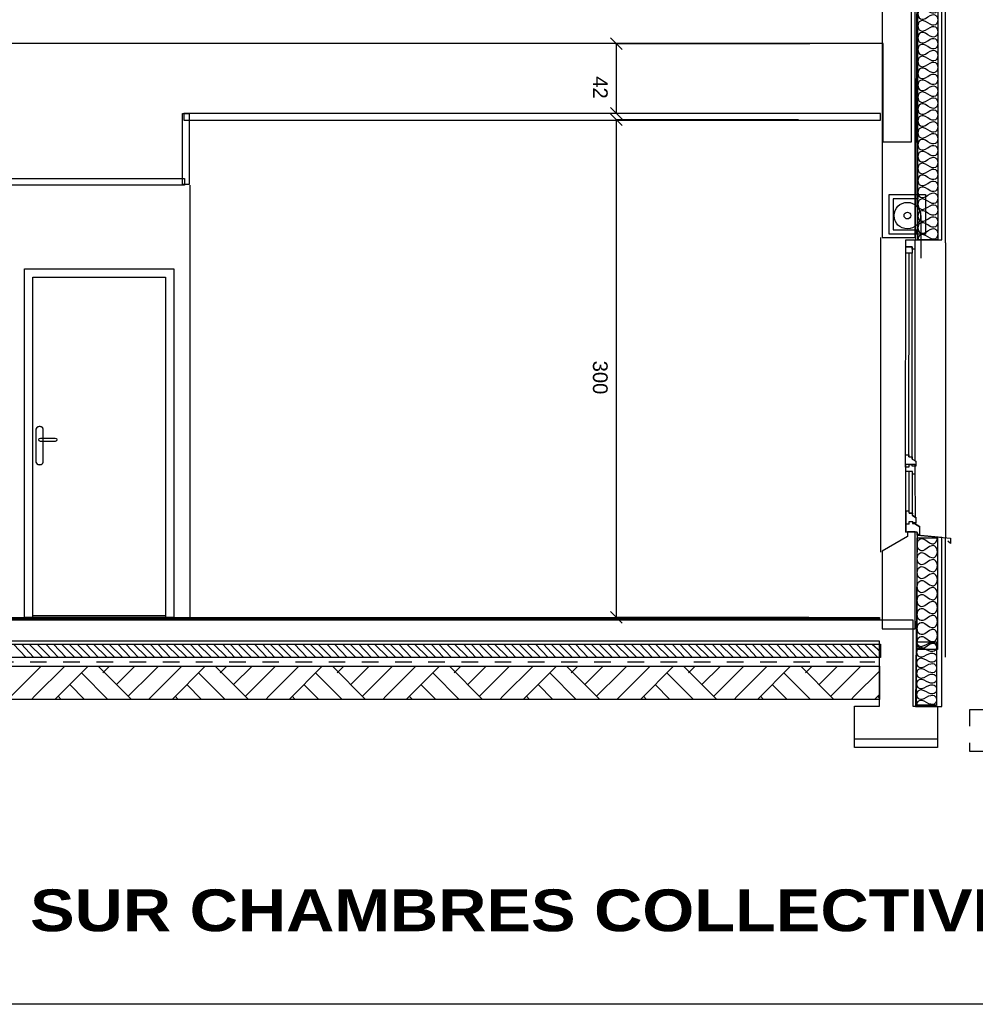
# Model space of a CAD drawing. Header units: millimetres. Extents: x -15 to 127, y -65 to 67.
# Tile 331 of 476: x 85.22 to 90.97, y 25.44 to 31.37. Entities that reach past the tile are written whole.
import ezdxf

# ---------------------------------------------------------------- set-up
doc = ezdxf.new("R2010")
doc.units = ezdxf.units.MM
doc.header["$MEASUREMENT"] = 0
doc.linetypes.add('PC_DASH_2', pattern=[0.125, 0.055556, -0.069444])
doc.linetypes.add('PC_DASH_3', pattern=[0.055556, 0.027778, -0.027778])
for name, color, linetype in [('CADRE', 7, 'Continuous'), ('coupe collec', 7, 'Continuous'), ('Texte', 8, 'Continuous')]:
    doc.layers.add(name, color=color, linetype=linetype)
doc.styles.get("Standard").update_dxf_attribs({"font": 'BKANT.TTF'})

# ---------------------------------------------------------------- blocks, each defined once
blk = doc.blocks.new('PD_17740')
at = {"layer": 'coupe collec', "color": 0, "linetype": 'PC_DASH_2'}
blk.add_lwpolyline([(26.0897, -108.595), (25.3897, -108.595), (25.3897, -108.845), (26.0897, -108.845), (26.0897, -108.595)], dxfattribs=at)
blk = doc.blocks.new('PD_17791')
at = {"layer": 'coupe collec', "color": 0}
blk.add_line((25.0951, -105.6168), (25.0951, -105.8743), dxfattribs=at)
for radius in [0.08, 0.02]:
    blk.add_circle((25.0147, -105.6173), radius, dxfattribs=at)
blk = doc.blocks.new('PD_17790')
at = {"layer": 'coupe collec', "color": 0}
for points in [[(25.1247, -105.7285), (24.9047, -105.7285), (24.9047, -105.4895), (25.1247, -105.4895), (25.1247, -105.7285)], [(25.0721, -105.7285), (24.9047, -105.7285), (24.9047, -105.4895), (25.0784, -105.4895), (25.0784, -105.5155), (25.0545, -105.5155), (25.0545, -105.5155), (24.9286, -105.5155), (24.9286, -105.7025), (25.0721, -105.7025), (25.0721, -105.7285)]]:
    blk.add_lwpolyline(points, dxfattribs=at)
at = {"layer": 'coupe collec'}
blk.add_blockref('PD_17791', (0, 0), dxfattribs=at)
blk = doc.blocks.new('PD_17792')
at = {"layer": 'coupe collec', "color": 0}
for points in [[(25.1986, -103.8286), (25.1986, -105.7631), (25.0779, -105.7631), (25.0779, -103.8286), (25.1986, -103.8286)], [(25.0779, -103.8286), (25.0817, -103.8456), (25.0864, -103.8525), (25.093, -103.8576), (25.1015, -103.8601), (25.1119, -103.8595), (25.1241, -103.8552), (25.1383, -103.8465), (25.1524, -103.8378), (25.1647, -103.8335), (25.1751, -103.8329), (25.1836, -103.8355), (25.1902, -103.8405), (25.1949, -103.8474), (25.1986, -103.8644), (25.1949, -103.8814), (25.1902, -103.8883), (25.1836, -103.8934), (25.1751, -103.8959), (25.1647, -103.8954), (25.1524, -103.891), (25.1383, -103.8823), (25.1241, -103.8736), (25.1119, -103.8693), (25.1015, -103.8687), (25.093, -103.8713), (25.0864, -103.8763), (25.0817, -103.8833), (25.0779, -103.9002), (25.0817, -103.9172), (25.0864, -103.9242), (25.093, -103.9292), (25.1015, -103.9318), (25.1119, -103.9312), (25.1241, -103.9269), (25.1383, -103.9182), (25.1524, -103.9095), (25.1647, -103.9051), (25.1751, -103.9046), (25.1836, -103.9071), (25.1902, -103.9122), (25.1949, -103.9191), (25.1986, -103.9361), (25.1949, -103.9531), (25.1902, -103.96), (25.1836, -103.965), (25.1751, -103.9676), (25.1647, -103.967), (25.1524, -103.9627), (25.1383, -103.954), (25.1241, -103.9453), (25.1119, -103.941), (25.1015, -103.9404), (25.093, -103.9429), (25.0864, -103.948), (25.0817, -103.9549), (25.0779, -103.9719), (25.0817, -103.9889), (25.0864, -103.9958), (25.093, -104.0009), (25.1015, -104.0034), (25.1119, -104.0028), (25.1241, -103.9985), (25.1383, -103.9898), (25.1524, -103.9811), (25.1647, -103.9768), (25.1751, -103.9762), (25.1836, -103.9788), (25.1902, -103.9838), (25.1949, -103.9907), (25.1986, -104.0077), (25.1949, -104.0247), (25.1902, -104.0316), (25.1836, -104.0367), (25.1751, -104.0392), (25.1647, -104.0387), (25.1524, -104.0343), (25.1383, -104.0256), (25.1241, -104.0169), (25.1119, -104.0126), (25.1015, -104.012), (25.093, -104.0146), (25.0864, -104.0196), (25.0817, -104.0266), (25.0779, -104.0435), (25.0817, -104.0605), (25.0864, -104.0675), (25.093, -104.0725), (25.1015, -104.0751), (25.1119, -104.0745), (25.1241, -104.0702), (25.1383, -104.0615), (25.1524, -104.0527), (25.1647, -104.0484), (25.1751, -104.0478), (25.1836, -104.0504), (25.1902, -104.0555), (25.1949, -104.0624), (25.1986, -104.0794), (25.1949, -104.0963), (25.1902, -104.1033), (25.1836, -104.1083), (25.1751, -104.1109), (25.1647, -104.1103), (25.1524, -104.106), (25.1383, -104.0973), (25.1241, -104.0886), (25.1119, -104.0842), (25.1015, -104.0837), (25.093, -104.0862), (25.0864, -104.0913), (25.0817, -104.0982), (25.0779, -104.1152), (25.0817, -104.1322), (25.0864, -104.1391), (25.093, -104.1442), (25.1015, -104.1467), (25.1119, -104.1461), (25.1241, -104.1418), (25.1383, -104.1331), (25.1524, -104.1244), (25.1647, -104.1201), (25.1751, -104.1195), (25.1836, -104.122), (25.1902, -104.1271), (25.1949, -104.134), (25.1986, -104.151), (25.1949, -104.168), (25.1902, -104.1749), (25.1836, -104.18), (25.1751, -104.1825), (25.1647, -104.182), (25.1524, -104.1776), (25.1383, -104.1689), (25.1241, -104.1602), (25.1119, -104.1559), (25.1015, -104.1553), (25.093, -104.1579), (25.0864, -104.1629), (25.0817, -104.1699), (25.0779, -104.1868), (25.0817, -104.2038), (25.0864, -104.2107), (25.093, -104.2158), (25.1015, -104.2184), (25.1119, -104.2178), (25.1241, -104.2135), (25.1383, -104.2047), (25.1524, -104.196), (25.1647, -104.1917), (25.1751, -104.1911), (25.1836, -104.1937), (25.1902, -104.1987), (25.1949, -104.2057), (25.1986, -104.2227), (25.1949, -104.2396), (25.1902, -104.2466), (25.1836, -104.2516), (25.1751, -104.2542), (25.1647, -104.2536), (25.1524, -104.2493), (25.1383, -104.2406), (25.1241, -104.2319), (25.1119, -104.2275), (25.1015, -104.227), (25.093, -104.2295), (25.0864, -104.2346), (25.0817, -104.2415), (25.0779, -104.2585), (25.0817, -104.2755), (25.0864, -104.2824), (25.093, -104.2874), (25.1015, -104.29), (25.1119, -104.2894), (25.1241, -104.2851), (25.1383, -104.2764), (25.1524, -104.2677), (25.1647, -104.2634), (25.1751, -104.2628), (25.1836, -104.2653), (25.1902, -104.2704), (25.1949, -104.2773), (25.1986, -104.2943), (25.1949, -104.3113), (25.1902, -104.3182), (25.1836, -104.3233), (25.1751, -104.3258), (25.1647, -104.3252), (25.1524, -104.3209), (25.1383, -104.3122), (25.1241, -104.3035), (25.1119, -104.2992), (25.1015, -104.2986), (25.093, -104.3012), (25.0864, -104.3062), (25.0817, -104.3131), (25.0779, -104.3301), (25.0817, -104.3471), (25.0864, -104.354), (25.093, -104.3591), (25.1015, -104.3616), (25.1119, -104.3611), (25.1241, -104.3567), (25.1383, -104.348), (25.1524, -104.3393), (25.1647, -104.335), (25.1751, -104.3344), (25.1836, -104.337), (25.1902, -104.342), (25.1949, -104.349), (25.1986, -104.366), (25.1949, -104.3829), (25.1902, -104.3899), (25.1836, -104.3949), (25.1751, -104.3975), (25.1647, -104.3969), (25.1524, -104.3926), (25.1383, -104.3839), (25.1241, -104.3752), (25.1119, -104.3708), (25.1015, -104.3703), (25.093, -104.3728), (25.0864, -104.3779), (25.0817, -104.3848), (25.0779, -104.4018), (25.0817, -104.4188), (25.0864, -104.4257), (25.093, -104.4307), (25.1015, -104.4333), (25.1119, -104.4327), (25.1241, -104.4284), (25.1383, -104.4197), (25.1524, -104.411), (25.1647, -104.4067), (25.1751, -104.4061), (25.1836, -104.4086), (25.1902, -104.4137), (25.1949, -104.4206), (25.1986, -104.4376), (25.1949, -104.4546), (25.1902, -104.4615), (25.1836, -104.4666), (25.1751, -104.4691), (25.1647, -104.4685), (25.1524, -104.4642), (25.1383, -104.4555), (25.1241, -104.4468), (25.1119, -104.4425), (25.1015, -104.4419), (25.093, -104.4445), (25.0864, -104.4495), (25.0817, -104.4564), (25.0779, -104.4734), (25.0817, -104.4904), (25.0864, -104.4973), (25.093, -104.5024), (25.1015, -104.5049), (25.1119, -104.5044), (25.1241, -104.5), (25.1383, -104.4913), (25.1524, -104.4826), (25.1647, -104.4783), (25.1751, -104.4777), (25.1836, -104.4803), (25.1902, -104.4853), (25.1949, -104.4923), (25.1986, -104.5093), (25.1949, -104.5262), (25.1902, -104.5332), (25.1836, -104.5382), (25.1751, -104.5408), (25.1647, -104.5402), (25.1524, -104.5359), (25.1383, -104.5272), (25.1241, -104.5185), (25.1119, -104.5141), (25.1015, -104.5136), (25.093, -104.5161), (25.0864, -104.5212), (25.0817, -104.5281), (25.0779, -104.5451), (25.0817, -104.5621), (25.0864, -104.569), (25.093, -104.574), (25.1015, -104.5766), (25.1119, -104.576), (25.1241, -104.5717), (25.1383, -104.563), (25.1524, -104.5543), (25.1647, -104.55), (25.1751, -104.5494), (25.1836, -104.5519), (25.1902, -104.557), (25.1949, -104.5639), (25.1986, -104.5809), (25.1949, -104.5979), (25.1902, -104.6048), (25.1836, -104.6099), (25.1751, -104.6124), (25.1647, -104.6118), (25.1524, -104.6075), (25.1383, -104.5988), (25.1241, -104.5901), (25.1119, -104.5858), (25.1015, -104.5852), (25.093, -104.5878), (25.0864, -104.5928), (25.0817, -104.5997), (25.0779, -104.6167), (25.0817, -104.6337), (25.0864, -104.6406), (25.093, -104.6457), (25.1015, -104.6482), (25.1119, -104.6477), (25.1241, -104.6433), (25.1383, -104.6346), (25.1524, -104.6259), (25.1647, -104.6216), (25.1751, -104.621), (25.1836, -104.6236), (25.1902, -104.6286), (25.1949, -104.6356), (25.1986, -104.6525), (25.1949, -104.6695), (25.1902, -104.6765), (25.1836, -104.6815), (25.1751, -104.6841), (25.1647, -104.6835), (25.1524, -104.6792), (25.1383, -104.6705), (25.1241, -104.6618), (25.1119, -104.6574), (25.1015, -104.6569), (25.093, -104.6594), (25.0864, -104.6645), (25.0817, -104.6714), (25.0779, -104.6884), (25.0817, -104.7054), (25.0864, -104.7123), (25.093, -104.7173), (25.1015, -104.7199), (25.1119, -104.7193), (25.1241, -104.715), (25.1383, -104.7063), (25.1524, -104.6976), (25.1647, -104.6933), (25.1751, -104.6927), (25.1836, -104.6952), (25.1902, -104.7003), (25.1949, -104.7072), (25.1986, -104.7242), (25.1949, -104.7412), (25.1902, -104.7481), (25.1836, -104.7532), (25.1751, -104.7557), (25.1647, -104.7551), (25.1524, -104.7508), (25.1383, -104.7421), (25.1241, -104.7334), (25.1119, -104.7291), (25.1015, -104.7285), (25.093, -104.7311), (25.0864, -104.7361), (25.0817, -104.743), (25.0779, -104.76), (25.0817, -104.777), (25.0864, -104.7839), (25.093, -104.789), (25.1015, -104.7915), (25.1119, -104.791), (25.1241, -104.7866), (25.1383, -104.7779), (25.1524, -104.7692), (25.1647, -104.7649), (25.1751, -104.7643), (25.1836, -104.7669), (25.1902, -104.7719), (25.1949, -104.7789), (25.1986, -104.7958), (25.1949, -104.8128), (25.1902, -104.8198), (25.1836, -104.8248), (25.1751, -104.8274), (25.1647, -104.8268), (25.1524, -104.8225), (25.1383, -104.8138), (25.1241, -104.8051), (25.1119, -104.8007), (25.1015, -104.8002), (25.093, -104.8027), (25.0864, -104.8078), (25.0817, -104.8147), (25.0779, -104.8317), (25.0817, -104.8486), (25.0864, -104.8556), (25.093, -104.8606), (25.1015, -104.8632), (25.1119, -104.8626), (25.1241, -104.8583), (25.1383, -104.8496), (25.1524, -104.8409), (25.1647, -104.8365), (25.1751, -104.836), (25.1836, -104.8385), (25.1902, -104.8436), (25.1949, -104.8505), (25.1986, -104.8675), (25.1949, -104.8845), (25.1902, -104.8914), (25.1836, -104.8965), (25.1751, -104.899), (25.1647, -104.8984), (25.1524, -104.8941), (25.1383, -104.8854), (25.1241, -104.8767), (25.1119, -104.8724), (25.1015, -104.8718), (25.093, -104.8744), (25.0864, -104.8794), (25.0817, -104.8863), (25.0779, -104.9033), (25.0817, -104.9203), (25.0864, -104.9272), (25.093, -104.9323), (25.1015, -104.9348), (25.1119, -104.9343), (25.1241, -104.9299), (25.1383, -104.9212), (25.1524, -104.9125), (25.1647, -104.9082), (25.1751, -104.9076), (25.1836, -104.9102), (25.1902, -104.9152), (25.1949, -104.9222), (25.1986, -104.9391), (25.1949, -104.9561), (25.1902, -104.963), (25.1836, -104.9681), (25.1751, -104.9707), (25.1647, -104.9701), (25.1524, -104.9658), (25.1383, -104.9571), (25.1241, -104.9483), (25.1119, -104.944), (25.1015, -104.9434), (25.093, -104.946), (25.0864, -104.9511), (25.0817, -104.958), (25.0779, -104.975), (25.0817, -104.9919), (25.0864, -104.9989), (25.093, -105.0039), (25.1015, -105.0065), (25.1119, -105.0059), (25.1241, -105.0016), (25.1383, -104.9929), (25.1524, -104.9842), (25.1647, -104.9798), (25.1751, -104.9793), (25.1836, -104.9818), (25.1902, -104.9869), (25.1949, -104.9938), (25.1986, -105.0108), (25.1949, -105.0278), (25.1902, -105.0347), (25.1836, -105.0397), (25.1751, -105.0423), (25.1647, -105.0417), (25.1524, -105.0374), (25.1383, -105.0287), (25.1241, -105.02), (25.1119, -105.0157), (25.1015, -105.0151), (25.093, -105.0176), (25.0864, -105.0227), (25.0817, -105.0296), (25.0779, -105.0466), (25.0817, -105.0636), (25.0864, -105.0705), (25.093, -105.0756), (25.1015, -105.0781), (25.1119, -105.0776), (25.1241, -105.0732), (25.1383, -105.0645), (25.1524, -105.0558), (25.1647, -105.0515), (25.1751, -105.0509), (25.1836, -105.0535), (25.1902, -105.0585), (25.1949, -105.0655), (25.1986, -105.0824), (25.1949, -105.0994), (25.1902, -105.1063), (25.1836, -105.1114), (25.1751, -105.1139), (25.1647, -105.1134), (25.1524, -105.109), (25.1383, -105.1003), (25.1241, -105.0916), (25.1119, -105.0873), (25.1015, -105.0867), (25.093, -105.0893), (25.0864, -105.0943), (25.0817, -105.1013), (25.0779, -105.1183), (25.0817, -105.1352), (25.0864, -105.1422), (25.093, -105.1472), (25.1015, -105.1498), (25.1119, -105.1492), (25.1241, -105.1449), (25.1383, -105.1362), (25.1524, -105.1275), (25.1647, -105.1231), (25.1751, -105.1226), (25.1836, -105.1251), (25.1902, -105.1302), (25.1949, -105.1371), (25.1986, -105.1541), (25.1949, -105.1711), (25.1902, -105.178), (25.1836, -105.183), (25.1751, -105.1856), (25.1647, -105.185), (25.1524, -105.1807), (25.1383, -105.172), (25.1241, -105.1633), (25.1119, -105.159), (25.1015, -105.1584), (25.093, -105.1609), (25.0864, -105.166), (25.0817, -105.1729), (25.0779, -105.1899), (25.0817, -105.2069), (25.0864, -105.2138), (25.093, -105.2189), (25.1015, -105.2214), (25.1119, -105.2208), (25.1241, -105.2165), (25.1383, -105.2078), (25.1524, -105.1991), (25.1647, -105.1948), (25.1751, -105.1942), (25.1836, -105.1968), (25.1902, -105.2018), (25.1949, -105.2087), (25.1986, -105.2257), (25.1949, -105.2427), (25.1902, -105.2496), (25.1836, -105.2547), (25.1751, -105.2572), (25.1647, -105.2567), (25.1524, -105.2523), (25.1383, -105.2436), (25.1241, -105.2349), (25.1119, -105.2306), (25.1015, -105.23), (25.093, -105.2326), (25.0864, -105.2376), (25.0817, -105.2446), (25.0779, -105.2616), (25.0817, -105.2785), (25.0864, -105.2855), (25.093, -105.2905), (25.1015, -105.2931), (25.1119, -105.2925), (25.1241, -105.2882), (25.1383, -105.2795), (25.1524, -105.2708), (25.1647, -105.2664), (25.1751, -105.2659), (25.1836, -105.2684), (25.1902, -105.2735), (25.1949, -105.2804), (25.1986, -105.2974), (25.1949, -105.3144), (25.1902, -105.3213), (25.1836, -105.3263), (25.1751, -105.3289), (25.1647, -105.3283), (25.1524, -105.324), (25.1383, -105.3153), (25.1241, -105.3066), (25.1119, -105.3023), (25.1015, -105.3017), (25.093, -105.3042), (25.0864, -105.3093), (25.0817, -105.3162), (25.0779, -105.3332), (25.0817, -105.3502), (25.0864, -105.3571), (25.093, -105.3622), (25.1015, -105.3647), (25.1119, -105.3641), (25.1241, -105.3598), (25.1383, -105.3511), (25.1524, -105.3424), (25.1647, -105.3381), (25.1751, -105.3375), (25.1836, -105.3401), (25.1902, -105.3451), (25.1949, -105.352), (25.1986, -105.369), (25.1949, -105.386), (25.1902, -105.3929), (25.1836, -105.398), (25.1751, -105.4005), (25.1647, -105.4), (25.1524, -105.3956), (25.1383, -105.3869), (25.1241, -105.3782), (25.1119, -105.3739), (25.1015, -105.3733), (25.093, -105.3759), (25.0864, -105.3809), (25.0817, -105.3879), (25.0779, -105.4048), (25.0817, -105.4218), (25.0864, -105.4288), (25.093, -105.4338), (25.1015, -105.4364), (25.1119, -105.4358), (25.1241, -105.4315), (25.1383, -105.4228), (25.1524, -105.4141), (25.1647, -105.4097), (25.1751, -105.4092), (25.1836, -105.4117), (25.1902, -105.4168), (25.1949, -105.4237), (25.1986, -105.4407), (25.1949, -105.4577), (25.1902, -105.4646), (25.1836, -105.4696), (25.1751, -105.4722), (25.1647, -105.4716), (25.1524, -105.4673), (25.1383, -105.4586), (25.1241, -105.4499), (25.1119, -105.4456), (25.1015, -105.445), (25.093, -105.4475), (25.0864, -105.4526), (25.0817, -105.4595), (25.0779, -105.4765), (25.0817, -105.4935), (25.0864, -105.5004), (25.093, -105.5055), (25.1015, -105.508), (25.1119, -105.5074), (25.1241, -105.5031), (25.1383, -105.4944), (25.1524, -105.4857), (25.1647, -105.4814), (25.1751, -105.4808), (25.1836, -105.4834), (25.1902, -105.4884), (25.1949, -105.4953), (25.1986, -105.5123), (25.1949, -105.5293), (25.1902, -105.5362), (25.1836, -105.5413), (25.1751, -105.5438), (25.1647, -105.5433), (25.1524, -105.5389), (25.1383, -105.5302), (25.1241, -105.5215), (25.1119, -105.5172), (25.1015, -105.5166), (25.093, -105.5192), (25.0864, -105.5242), (25.0817, -105.5312), (25.0779, -105.5481), (25.0817, -105.5651), (25.0864, -105.5721), (25.093, -105.5771), (25.1015, -105.5797), (25.1119, -105.5791), (25.1241, -105.5748), (25.1383, -105.5661), (25.1524, -105.5574), (25.1647, -105.553), (25.1751, -105.5525), (25.1836, -105.555), (25.1902, -105.5601), (25.1949, -105.567), (25.1986, -105.584), (25.1949, -105.601), (25.1902, -105.6079), (25.1836, -105.6129), (25.1751, -105.6155), (25.1647, -105.6149), (25.1524, -105.6106), (25.1383, -105.6019), (25.1241, -105.5932), (25.1119, -105.5889), (25.1015, -105.5883), (25.093, -105.5908), (25.0864, -105.5959), (25.0817, -105.6028), (25.0779, -105.6198), (25.0817, -105.6368), (25.0864, -105.6437), (25.093, -105.6488), (25.1015, -105.6513), (25.1119, -105.6507), (25.1241, -105.6464), (25.1383, -105.6377), (25.1524, -105.629), (25.1647, -105.6247), (25.1751, -105.6241), (25.1836, -105.6267), (25.1902, -105.6317), (25.1949, -105.6386), (25.1986, -105.6556), (25.1949, -105.6726), (25.1902, -105.6795), (25.1836, -105.6846), (25.1751, -105.6871), (25.1647, -105.6866), (25.1524, -105.6822), (25.1383, -105.6735), (25.1241, -105.6648), (25.1119, -105.6605), (25.1015, -105.6599), (25.093, -105.6625), (25.0864, -105.6675), (25.0817, -105.6745), (25.0779, -105.6914), (25.0817, -105.7084), (25.0864, -105.7154), (25.093, -105.7204), (25.1015, -105.723), (25.1119, -105.7224), (25.1241, -105.7181), (25.1383, -105.7094), (25.1524, -105.7007), (25.1647, -105.6963), (25.1751, -105.6957), (25.1836, -105.6983), (25.1902, -105.7034), (25.1949, -105.7103), (25.1986, -105.7273), (25.1949, -105.7442), (25.1902, -105.7512), (25.1836, -105.7562), (25.1751, -105.7588), (25.1647, -105.7582), (25.1524, -105.7539), (25.1383, -105.7452), (25.1241, -105.7365), (25.1119, -105.7321), (25.1015, -105.7316), (25.093, -105.7341), (25.0864, -105.7392), (25.0817, -105.7461), (25.0779, -105.7631)]]:
    blk.add_lwpolyline(points, dxfattribs=at)
blk = doc.blocks.new('PD_17803')
at = {"layer": 'coupe collec', "color": 0}
for points in [[(25.074, -108.2324), (25.074, -107.5586), (25.1958, -107.5586), (25.1958, -108.2324), (25.074, -108.2324)], [(25.1958, -108.2324), (25.192, -108.2127), (25.1872, -108.2046), (25.1806, -108.1987), (25.172, -108.1958), (25.1615, -108.1964), (25.1491, -108.2013), (25.1349, -108.2113), (25.1206, -108.2213), (25.1082, -108.2263), (25.0977, -108.2269), (25.0892, -108.2239), (25.0825, -108.218), (25.0778, -108.21), (25.074, -108.1903), (25.0778, -108.1706), (25.0825, -108.1625), (25.0892, -108.1566), (25.0977, -108.1536), (25.1082, -108.1543), (25.1206, -108.1592), (25.1349, -108.1692), (25.1491, -108.1792), (25.1615, -108.1842), (25.172, -108.1848), (25.1806, -108.1818), (25.1872, -108.1759), (25.192, -108.1679), (25.1958, -108.1482), (25.192, -108.1285), (25.1872, -108.1204), (25.1806, -108.1145), (25.172, -108.1115), (25.1615, -108.1121), (25.1491, -108.1171), (25.1349, -108.1271), (25.1206, -108.1371), (25.1082, -108.1421), (25.0977, -108.1427), (25.0892, -108.1397), (25.0825, -108.1338), (25.0778, -108.1258), (25.074, -108.106), (25.0778, -108.0863), (25.0825, -108.0783), (25.0892, -108.0724), (25.0977, -108.0694), (25.1082, -108.07), (25.1206, -108.075), (25.1349, -108.085), (25.1491, -108.095), (25.1615, -108.0999), (25.172, -108.1006), (25.1806, -108.0976), (25.1872, -108.0917), (25.192, -108.0836), (25.1958, -108.0639), (25.192, -108.0442), (25.1872, -108.0362), (25.1806, -108.0303), (25.172, -108.0273), (25.1615, -108.0279), (25.1491, -108.0329), (25.1349, -108.0429), (25.1206, -108.0529), (25.1082, -108.0578), (25.0977, -108.0585), (25.0892, -108.0555), (25.0825, -108.0496), (25.0778, -108.0415), (25.074, -108.0218), (25.0778, -108.0021), (25.0825, -107.9941), (25.0892, -107.9882), (25.0977, -107.9852), (25.1082, -107.9858), (25.1206, -107.9908), (25.1349, -108.0008), (25.1491, -108.0108), (25.1615, -108.0157), (25.172, -108.0163), (25.1806, -108.0133), (25.1872, -108.0075), (25.192, -107.9994), (25.1958, -107.9797), (25.192, -107.96), (25.1872, -107.952), (25.1806, -107.9461), (25.172, -107.9431), (25.1615, -107.9437), (25.1491, -107.9487), (25.1349, -107.9587), (25.1206, -107.9687), (25.1082, -107.9736), (25.0977, -107.9742), (25.0892, -107.9712), (25.0825, -107.9654), (25.0778, -107.9573), (25.074, -107.9376), (25.0778, -107.9179), (25.0825, -107.9098), (25.0892, -107.904), (25.0977, -107.901), (25.1082, -107.9016), (25.1206, -107.9065), (25.1349, -107.9165), (25.1491, -107.9266), (25.1615, -107.9315), (25.172, -107.9321), (25.1806, -107.9291), (25.1872, -107.9232), (25.192, -107.9152), (25.1958, -107.8955), (25.192, -107.8758), (25.1872, -107.8677), (25.1806, -107.8619), (25.172, -107.8589), (25.1615, -107.8595), (25.1491, -107.8644), (25.1349, -107.8744), (25.1206, -107.8844), (25.1082, -107.8894), (25.0977, -107.89), (25.0892, -107.887), (25.0825, -107.8811), (25.0778, -107.8731), (25.074, -107.8534), (25.0778, -107.8337), (25.0825, -107.8256), (25.0892, -107.8197), (25.0977, -107.8167), (25.1082, -107.8174), (25.1206, -107.8223), (25.1349, -107.8323), (25.1491, -107.8423), (25.1615, -107.8473), (25.172, -107.8479), (25.1806, -107.8449), (25.1872, -107.839), (25.192, -107.831), (25.1958, -107.8113), (25.192, -107.7916), (25.1872, -107.7835), (25.1806, -107.7776), (25.172, -107.7746), (25.1615, -107.7753), (25.1491, -107.7802), (25.1349, -107.7902), (25.1206, -107.8002), (25.1082, -107.8052), (25.0977, -107.8058), (25.0892, -107.8028), (25.0825, -107.7969), (25.0778, -107.7889), (25.074, -107.7692), (25.0778, -107.7494), (25.0825, -107.7414), (25.0892, -107.7355), (25.0977, -107.7325), (25.1082, -107.7331), (25.1206, -107.7381), (25.1349, -107.7481), (25.1491, -107.7581), (25.1615, -107.7631), (25.172, -107.7637), (25.1806, -107.7607), (25.1872, -107.7548), (25.192, -107.7467), (25.1958, -107.727), (25.192, -107.7073), (25.1872, -107.6993), (25.1806, -107.6934), (25.172, -107.6904), (25.1615, -107.691), (25.1491, -107.696), (25.1349, -107.706), (25.1206, -107.716), (25.1082, -107.7209), (25.0977, -107.7216), (25.0892, -107.7186), (25.0825, -107.7127), (25.0778, -107.7046), (25.074, -107.6849), (25.0778, -107.6652), (25.0825, -107.6572), (25.0892, -107.6513), (25.0977, -107.6483), (25.1082, -107.6489), (25.1206, -107.6539), (25.1349, -107.6639), (25.1491, -107.6739), (25.1615, -107.6788), (25.172, -107.6794), (25.1806, -107.6765), (25.1872, -107.6706), (25.192, -107.6625), (25.1958, -107.6428), (25.192, -107.6231), (25.1872, -107.6151), (25.1806, -107.6092), (25.172, -107.6062), (25.1615, -107.6068), (25.1491, -107.6118), (25.1349, -107.6218), (25.1206, -107.6318), (25.1082, -107.6367), (25.0977, -107.6373), (25.0892, -107.6343), (25.0825, -107.6285), (25.0778, -107.6204), (25.074, -107.6007), (25.0778, -107.581), (25.0825, -107.573), (25.0892, -107.5671), (25.0977, -107.5641), (25.1082, -107.5647), (25.1206, -107.5696), (25.1349, -107.5797), (25.1491, -107.5897), (25.1615, -107.5946), (25.172, -107.5952), (25.1806, -107.5922), (25.1872, -107.5864), (25.192, -107.5783), (25.1958, -107.5586)]]:
    blk.add_lwpolyline(points, dxfattribs=at)
blk = doc.blocks.new('PD_17804')
at = {"layer": 'coupe collec', "color": 0}
for points in [[(25.1913, -108.1858), (25.1913, -108.5675), (25.0698, -108.5675), (25.0698, -108.1858), (25.1913, -108.1858)], [(25.0698, -108.1858), (25.0736, -108.2006), (25.0783, -108.2067), (25.085, -108.2111), (25.0935, -108.2133), (25.104, -108.2129), (25.1163, -108.2092), (25.1305, -108.2017), (25.1448, -108.1942), (25.1571, -108.1905), (25.1675, -108.1901), (25.1761, -108.1923), (25.1827, -108.1968), (25.1875, -108.2028), (25.1913, -108.2176), (25.1875, -108.2324), (25.1827, -108.2385), (25.1761, -108.2429), (25.1675, -108.2452), (25.1571, -108.2447), (25.1448, -108.241), (25.1305, -108.2335), (25.1163, -108.226), (25.104, -108.2223), (25.0935, -108.2219), (25.085, -108.2241), (25.0783, -108.2286), (25.0736, -108.2346), (25.0698, -108.2494), (25.0736, -108.2642), (25.0783, -108.2703), (25.085, -108.2747), (25.0935, -108.277), (25.104, -108.2765), (25.1163, -108.2728), (25.1305, -108.2653), (25.1448, -108.2578), (25.1571, -108.2541), (25.1675, -108.2537), (25.1761, -108.256), (25.1827, -108.2604), (25.1875, -108.2664), (25.1913, -108.2812), (25.1875, -108.296), (25.1827, -108.3021), (25.1761, -108.3065), (25.1675, -108.3088), (25.1571, -108.3083), (25.1448, -108.3046), (25.1305, -108.2971), (25.1163, -108.2897), (25.104, -108.286), (25.0935, -108.2855), (25.085, -108.2878), (25.0783, -108.2922), (25.0736, -108.2982), (25.0698, -108.313), (25.0736, -108.3279), (25.0783, -108.3339), (25.085, -108.3383), (25.0935, -108.3406), (25.104, -108.3401), (25.1163, -108.3364), (25.1305, -108.329), (25.1448, -108.3215), (25.1571, -108.3178), (25.1675, -108.3173), (25.1761, -108.3196), (25.1827, -108.324), (25.1875, -108.33), (25.1913, -108.3449), (25.1875, -108.3597), (25.1827, -108.3657), (25.1761, -108.3701), (25.1675, -108.3724), (25.1571, -108.3719), (25.1448, -108.3683), (25.1305, -108.3608), (25.1163, -108.3533), (25.104, -108.3496), (25.0935, -108.3491), (25.085, -108.3514), (25.0783, -108.3558), (25.0736, -108.3619), (25.0698, -108.3767), (25.0736, -108.3915), (25.0783, -108.3975), (25.085, -108.4019), (25.0935, -108.4042), (25.104, -108.4038), (25.1163, -108.4001), (25.1305, -108.3926), (25.1448, -108.3851), (25.1571, -108.3814), (25.1675, -108.3809), (25.1761, -108.3832), (25.1827, -108.3876), (25.1875, -108.3937), (25.1913, -108.4085), (25.1875, -108.4233), (25.1827, -108.4293), (25.1761, -108.4338), (25.1675, -108.436), (25.1571, -108.4356), (25.1448, -108.4319), (25.1305, -108.4244), (25.1163, -108.4169), (25.104, -108.4132), (25.0935, -108.4127), (25.085, -108.415), (25.0783, -108.4194), (25.0736, -108.4255), (25.0698, -108.4403), (25.0736, -108.4551), (25.0783, -108.4611), (25.085, -108.4656), (25.0935, -108.4678), (25.104, -108.4674), (25.1163, -108.4637), (25.1305, -108.4562), (25.1448, -108.4487), (25.1571, -108.445), (25.1675, -108.4446), (25.1761, -108.4468), (25.1827, -108.4512), (25.1875, -108.4573), (25.1913, -108.4721), (25.1875, -108.4869), (25.1827, -108.493), (25.1761, -108.4974), (25.1675, -108.4996), (25.1571, -108.4992), (25.1448, -108.4955), (25.1305, -108.488), (25.1163, -108.4805), (25.104, -108.4768), (25.0935, -108.4764), (25.085, -108.4786), (25.0783, -108.4831), (25.0736, -108.4891), (25.0698, -108.5039), (25.0736, -108.5187), (25.0783, -108.5248), (25.085, -108.5292), (25.0935, -108.5315), (25.104, -108.531), (25.1163, -108.5273), (25.1305, -108.5198), (25.1448, -108.5123), (25.1571, -108.5086), (25.1675, -108.5082), (25.1761, -108.5104), (25.1827, -108.5149), (25.1875, -108.5209), (25.1913, -108.5357), (25.1875, -108.5505), (25.1827, -108.5566), (25.1761, -108.561), (25.1675, -108.5633), (25.1571, -108.5628), (25.1448, -108.5591), (25.1305, -108.5516), (25.1163, -108.5441), (25.104, -108.5404), (25.0935, -108.54), (25.085, -108.5422), (25.0783, -108.5467), (25.0736, -108.5527), (25.0698, -108.5675)]]:
    blk.add_lwpolyline(points, dxfattribs=at)
blk = doc.blocks.new('PD_17807')
at = {"layer": 'coupe collec', "color": 0}
for p, q in [((25.008, -107.3974), (25.0256, -107.3974)), ((25.0256, -107.4104), (25.0468, -107.4104)), ((25.0256, -107.4614), (25.0468, -107.4614)), ((25.0263, -107.4765), (25.0263, -107.4614)), ((25.0463, -107.4252), (25.0679, -107.4388)), ((25.0463, -107.4615), (25.0463, -107.4734)), ((25.0679, -107.4695), (25.0463, -107.4695)), ((25.0679, -107.4695), (25.0679, -107.4388)), ((25.0263, -107.4765), (25.0063, -107.4765)), ((25.0063, -107.5234), (25.0725, -107.5234)), ((25.0463, -107.4734), (25.0586, -107.4734)), ((25.0586, -107.4734), (25.0895, -107.4928)), ((25.0725, -107.5234), (25.0725, -107.5364)), ((25.0895, -107.5364), (25.0895, -107.4928)), ((25.0725, -107.5364), (25.0895, -107.5364))]:
    blk.add_line(p, q, dxfattribs=at)
blk = doc.blocks.new('PD_17806')
at = {"layer": 'coupe collec', "color": 0}
for p, q in [((25.0063, -107.5234), (25.0056, -107.1598)), ((25.0263, -107.4093), (25.0256, -107.1598)), ((25.0463, -107.4252), (25.0456, -107.1598)), ((25.0606, -107.1783), (25.0613, -107.4346))]:
    blk.add_line(p, q, dxfattribs=at)
for points in [[(25.0056, -107.1148), (25.0606, -107.1148), (25.0606, -107.1748), (25.0456, -107.1748), (25.0456, -107.1598), (25.0056, -107.1598), (25.0056, -107.1148)], [(25.0895, -107.5364), (25.0895, -107.4928), (25.0586, -107.4734), (25.0679, -107.4695), (25.0679, -107.4388), (25.0463, -107.4252), (25.0468, -107.4104), (25.0256, -107.4104), (25.0256, -107.3974), (25.0062, -107.4004), (25.0063, -107.5234), (25.0725, -107.5234), (25.0725, -107.5364), (25.0895, -107.5364)]]:
    blk.add_lwpolyline(points, dxfattribs=at)
blk.add_point((25.0063, -107.5234), dxfattribs=at)
at = {"layer": 'coupe collec'}
blk.add_blockref('PD_17807', (0, 0), dxfattribs=at)
blk = doc.blocks.new('PD_17809')
at = {"layer": 'coupe collec', "color": 0}
for points in [[(25.0047, -105.7641), (25.0597, -105.7641), (25.0597, -105.8203), (25.0447, -105.8203), (25.0447, -105.8063), (25.0047, -105.8063), (25.0047, -105.7641)], [(25.0447, -105.8431), (25.0047, -105.8431), (25.0047, -105.8056), (25.0447, -105.8056), (25.0447, -105.8431)]]:
    blk.add_lwpolyline(points, dxfattribs=at)
blk = doc.blocks.new('PD_17808')
at = {"layer": 'coupe collec', "color": 0}
for p, q in [((25.004, -107.1332), (25.0047, -105.8431)), ((25.024, -107.0702), (25.0247, -105.8431)), ((25.044, -107.0852), (25.0447, -105.8431)), ((25.0597, -105.8203), (25.059, -107.094))]:
    blk.add_line(p, q, dxfattribs=at)
blk.add_lwpolyline([(25.004, -107.1332), (25.004, -107.062), (25.0057, -107.0591), (25.0234, -107.0591), (25.0234, -107.0713), (25.0445, -107.0713), (25.044, -107.0713), (25.044, -107.0852), (25.0657, -107.0978), (25.0657, -107.1266), (25.044, -107.1266), (25.044, -107.1191), (25.0445, -107.1191), (25.0234, -107.1191), (25.024, -107.1191), (25.024, -107.1332), (25.004, -107.1332)], dxfattribs=at)
at = {"layer": 'coupe collec'}
blk.add_blockref('PD_17809', (0, 0), dxfattribs=at)
blk = doc.blocks.new('PD_17805')
at = {"layer": 'coupe collec'}
for name in ['PD_17808', 'PD_17806']:
    blk.add_blockref(name, (0, 0), dxfattribs=at)
blk = doc.blocks.new('PD_17802')
at = {"layer": 'coupe collec', "color": 0}
for p, q in [((24.8537, -105.75), (24.8537, -107.645)), ((25.2447, -105.7811), (25.2447, -107.5586)), ((25.2442, -108.279), (25.2442, -107.5586))]:
    blk.add_line(p, q, dxfattribs=at)
for points in [[(25.0626, -108.1068), (25.0626, -107.5235), (25.0148, -107.5235), (25.0148, -107.552), (24.8623, -107.64), (24.8623, -108.1068), (25.0623, -108.1068)], [(25.0743, -107.5425), (25.0743, -107.5263), (25.0743, -107.5425), (25.2743, -107.5613), (25.2743, -107.5925), (25.2591, -107.5801)], [(25.2232, -107.5582), (25.0743, -107.5425), (25.0632, -108.5756), (25.2232, -108.5756), (25.2232, -107.5582)]]:
    blk.add_lwpolyline(points, dxfattribs=at)
at = {"layer": 'coupe collec'}
for name in ['PD_17805', 'PD_17803', 'PD_17804']:
    blk.add_blockref(name, (0, 0), dxfattribs=at)
blk = doc.blocks.new('PD_17812')
at = {"layer": 'coupe collec', "color": 0}
for p, q in [((19.7958, -108.3331), (19.7556, -108.3733)), ((19.9369, -108.3331), (19.7556, -108.5144)), ((20.078, -108.3331), (19.8781, -108.533)), ((20.1387, -108.3331), (20.3386, -108.533)), ((20.2073, -108.3331), (20.1671, -108.3733)), ((20.3602, -108.3331), (20.2494, -108.4439)), ((20.5013, -108.3331), (20.4611, -108.3733)), ((20.6424, -108.3331), (20.4611, -108.5144)), ((20.7835, -108.3331), (20.5836, -108.533)), ((20.8442, -108.3331), (21.0442, -108.533)), ((20.9129, -108.3331), (20.8727, -108.3733)), ((21.0658, -108.3331), (20.955, -108.4439)), ((21.2069, -108.3331), (21.1667, -108.3733)), ((21.348, -108.3331), (21.1667, -108.5144)), ((21.4891, -108.3331), (21.2892, -108.533)), ((21.5498, -108.3331), (21.7497, -108.533)), ((21.6185, -108.3331), (21.5782, -108.3733)), ((21.7713, -108.3331), (21.6606, -108.4439)), ((21.9124, -108.3331), (21.8722, -108.3733)), ((22.0535, -108.3331), (21.8722, -108.5144)), ((22.1947, -108.3331), (21.9947, -108.533)), ((22.2553, -108.3331), (22.4553, -108.533)), ((22.324, -108.3331), (22.2838, -108.3733)), ((22.4769, -108.3331), (22.3661, -108.4439)), ((22.618, -108.3331), (22.5778, -108.3733)), ((22.7591, -108.3331), (22.5778, -108.5144)), ((22.9002, -108.3331), (22.7003, -108.533)), ((22.9609, -108.3331), (23.1608, -108.533)), ((23.0296, -108.3331), (22.9894, -108.3733)), ((23.1824, -108.3331), (23.0717, -108.4439)), ((23.3235, -108.3331), (23.2833, -108.3733)), ((23.4647, -108.3331), (23.2833, -108.5144)), ((23.6058, -108.3331), (23.4058, -108.533)), ((23.6665, -108.3331), (23.8664, -108.533)), ((23.7351, -108.3331), (23.6949, -108.3733)), ((23.888, -108.3331), (23.7772, -108.4439)), ((24.0291, -108.3331), (23.9889, -108.3733)), ((24.1702, -108.3331), (23.9889, -108.5144)), ((24.3113, -108.3331), (24.1114, -108.533)), ((24.372, -108.3331), (24.5719, -108.533)), ((24.4407, -108.3331), (24.4005, -108.3733)), ((24.5935, -108.3331), (24.4828, -108.4439)), ((24.7347, -108.3331), (24.6944, -108.3733)), ((19.7556, -108.3733), (19.6144, -108.5144)), ((20.0378, -108.3733), (20.1975, -108.533)), ((20.4611, -108.3733), (20.32, -108.5144)), ((20.7433, -108.3733), (20.903, -108.533)), ((21.1667, -108.3733), (21.0256, -108.5144)), ((21.4489, -108.3733), (21.6086, -108.533)), ((21.8722, -108.3733), (21.7311, -108.5144)), ((22.1544, -108.3733), (22.3142, -108.533)), ((22.5778, -108.3733), (22.4367, -108.5144)), ((22.86, -108.3733), (23.0197, -108.533)), ((23.2833, -108.3733), (23.1422, -108.5144)), ((23.5656, -108.3733), (23.7253, -108.533)), ((23.9889, -108.3733), (23.8478, -108.5144)), ((24.2711, -108.3733), (24.4308, -108.533)), ((24.6944, -108.3733), (24.5533, -108.5144)), ((24.8468, -108.3621), (24.6944, -108.5144)), ((19.9672, -108.4439), (20.0564, -108.533)), ((20.6728, -108.4439), (20.7619, -108.533)), ((21.3783, -108.4439), (21.4675, -108.533)), ((22.0839, -108.4439), (22.173, -108.533)), ((22.7894, -108.4439), (22.8786, -108.533)), ((23.495, -108.4439), (23.5842, -108.533)), ((24.2006, -108.4439), (24.2897, -108.533)), ((19.7556, -108.5144), (19.737, -108.533)), ((19.8967, -108.5144), (19.9153, -108.533)), ((20.4611, -108.5144), (20.4425, -108.533)), ((20.6022, -108.5144), (20.6208, -108.533)), ((21.1667, -108.5144), (21.1481, -108.533)), ((21.3078, -108.5144), (21.3264, -108.533)), ((21.8722, -108.5144), (21.8536, -108.533)), ((22.0133, -108.5144), (22.0319, -108.533)), ((22.5778, -108.5144), (22.5592, -108.533)), ((22.7189, -108.5144), (22.7375, -108.533)), ((23.2833, -108.5144), (23.2647, -108.533)), ((23.4244, -108.5144), (23.443, -108.533)), ((23.9889, -108.5144), (23.9703, -108.533)), ((24.13, -108.5144), (24.1486, -108.533)), ((24.6944, -108.5144), (24.6758, -108.533)), ((24.8468, -108.5032), (24.817, -108.533)), ((24.8356, -108.5144), (24.8468, -108.5257))]:
    blk.add_line(p, q, dxfattribs=at)
blk = doc.blocks.new('PD_17814')
at = {"layer": 'coupe collec', "color": 0}
for p, q in [((23.2264, -105.0037), (23.2969, -105.0743)), ((23.2617, -108.039), (23.2617, -105.039)), ((23.2969, -108.0743), (23.2264, -108.0037))]:
    blk.add_line(p, q, dxfattribs=at)
at = {"layer": 'coupe collec', "color": 0, "insert": (23.2087, -106.5929), "char_height": 0.088746, "width": 0.211667, "attachment_point": 2, "rotation": 270}
blk.add_mtext('{\\fArial|b0|i0|c0|p34;\\W0.98;300}', dxfattribs=at)
blk = doc.blocks.new('PD_17813')
at = {"layer": 'coupe collec', "color": 0}
for p, q in [((24.3583, -105.039), (23.2567, -105.039)), ((24.422, -108.039), (23.2567, -108.039))]:
    blk.add_line(p, q, dxfattribs=at)
at = {"layer": 'coupe collec'}
blk.add_blockref('PD_17814', (0, 0), dxfattribs=at)
blk = doc.blocks.new('PD_17818')
at = {"layer": 'coupe collec', "color": 0}
for p, q in [((23.2264, -104.5457), (23.2969, -104.6163)), ((23.2617, -105.001), (23.2617, -104.581)), ((23.2969, -105.0363), (23.2264, -104.9657))]:
    blk.add_line(p, q, dxfattribs=at)
at = {"layer": 'coupe collec', "color": 0, "insert": (23.2087, -104.8449), "char_height": 0.088746, "width": 0.141111, "attachment_point": 2, "rotation": 270}
blk.add_mtext('{\\fArial|b0|i0|c0|p34;\\W0.98;42}', dxfattribs=at)
blk = doc.blocks.new('PD_17817')
at = {"layer": 'coupe collec', "color": 0}
for p, q in [((24.4267, -104.581), (23.2567, -104.581)), ((24.4243, -105.001), (23.2567, -105.001))]:
    blk.add_line(p, q, dxfattribs=at)
at = {"layer": 'coupe collec'}
blk.add_blockref('PD_17818', (0, 0), dxfattribs=at)
blk = doc.blocks.new('PD_17819')
at = {"layer": 'coupe collec', "color": 0}
for p, q in [((19.6287, -108.1996), (19.7026, -108.2793)), ((19.6757, -108.1996), (19.7497, -108.2793)), ((19.723, -108.1996), (19.8026, -108.2793)), ((19.77, -108.1996), (19.8496, -108.2793)), ((19.8227, -108.1996), (19.8967, -108.2793)), ((19.8698, -108.1996), (19.9437, -108.2793)), ((19.917, -108.1996), (19.9966, -108.2793)), ((19.964, -108.1996), (20.0437, -108.2793)), ((20.0111, -108.1996), (20.0907, -108.2793)), ((20.0638, -108.1996), (20.1377, -108.2793)), ((20.111, -108.1996), (20.1906, -108.2793)), ((20.158, -108.1996), (20.2377, -108.2793)), ((20.2051, -108.1996), (20.2847, -108.2793)), ((20.2578, -108.1996), (20.3318, -108.2793)), ((20.3048, -108.1996), (20.3788, -108.2793)), ((20.3521, -108.1996), (20.4317, -108.2793)), ((20.3991, -108.1996), (20.4788, -108.2793)), ((20.4518, -108.1996), (20.5258, -108.2793)), ((20.4989, -108.1996), (20.5728, -108.2793)), ((20.5461, -108.1996), (20.6257, -108.2793)), ((20.5931, -108.1996), (20.6728, -108.2793)), ((20.6402, -108.1996), (20.7198, -108.2793)), ((20.6929, -108.1996), (20.7669, -108.2793)), ((20.7401, -108.1996), (20.8198, -108.2793)), ((20.7872, -108.1996), (20.8668, -108.2793)), ((20.8342, -108.1996), (20.9138, -108.2793)), ((20.8869, -108.1996), (20.9609, -108.2793)), ((20.934, -108.1996), (21.0079, -108.2793)), ((20.9812, -108.1996), (21.0608, -108.2793)), ((21.0282, -108.1996), (21.1079, -108.2793)), ((21.081, -108.1996), (21.1549, -108.2793)), ((21.128, -108.1996), (21.2019, -108.2793)), ((21.1752, -108.1996), (21.2549, -108.2793)), ((21.2223, -108.1996), (21.3019, -108.2793)), ((21.2693, -108.1996), (21.3489, -108.2793)), ((21.322, -108.1996), (21.396, -108.2793)), ((21.3692, -108.1996), (21.4489, -108.2793)), ((21.4163, -108.1996), (21.4959, -108.2793)), ((21.4633, -108.1996), (21.543, -108.2793)), ((21.516, -108.1996), (21.59, -108.2793)), ((21.5631, -108.1996), (21.637, -108.2793)), ((21.6103, -108.1996), (21.69, -108.2793)), ((21.6574, -108.1996), (21.737, -108.2793)), ((21.7101, -108.1996), (21.784, -108.2793)), ((21.7571, -108.1996), (21.8311, -108.2793)), ((21.8043, -108.1996), (21.884, -108.2793)), ((21.8514, -108.1996), (21.931, -108.2793)), ((21.8984, -108.1996), (21.9781, -108.2793)), ((21.9511, -108.1996), (22.0251, -108.2793)), ((21.9984, -108.1996), (22.078, -108.2793)), ((22.0454, -108.1996), (22.125, -108.2793)), ((22.0924, -108.1996), (22.1721, -108.2793)), ((22.1452, -108.1996), (22.2191, -108.2793)), ((22.1922, -108.1996), (22.2662, -108.2793)), ((22.2394, -108.1996), (22.3191, -108.2793)), ((22.2865, -108.1996), (22.3661, -108.2793)), ((22.3392, -108.1996), (22.4131, -108.2793)), ((22.3862, -108.1996), (22.4602, -108.2793)), ((22.4335, -108.1996), (22.5131, -108.2793)), ((22.4805, -108.1996), (22.5601, -108.2793)), ((22.5275, -108.1996), (22.6072, -108.2793)), ((22.5803, -108.1996), (22.6542, -108.2793)), ((22.6275, -108.1996), (22.7071, -108.2793)), ((22.6745, -108.1996), (22.7542, -108.2793)), ((22.7216, -108.1996), (22.8012, -108.2793)), ((22.7743, -108.1996), (22.8482, -108.2793)), ((22.8213, -108.1996), (22.8953, -108.2793)), ((22.8686, -108.1996), (22.9482, -108.2793)), ((22.9156, -108.1996), (22.9952, -108.2793)), ((22.9683, -108.1996), (23.0423, -108.2793)), ((23.0154, -108.1996), (23.0893, -108.2793)), ((23.0626, -108.1996), (23.1422, -108.2793)), ((23.1096, -108.1996), (23.1893, -108.2793)), ((23.1567, -108.1996), (23.2363, -108.2793)), ((23.2094, -108.1996), (23.2833, -108.2793)), ((23.2566, -108.1996), (23.3362, -108.2793)), ((23.3036, -108.1996), (23.3833, -108.2793)), ((23.3507, -108.1996), (23.4303, -108.2793)), ((23.4034, -108.1996), (23.4774, -108.2793)), ((23.4504, -108.1996), (23.5244, -108.2793)), ((23.4977, -108.1996), (23.5773, -108.2793)), ((23.5447, -108.1996), (23.6244, -108.2793)), ((23.5974, -108.1996), (23.6714, -108.2793)), ((23.6445, -108.1996), (23.7184, -108.2793)), ((23.6917, -108.1996), (23.7713, -108.2793)), ((23.7387, -108.1996), (23.8184, -108.2793)), ((23.7858, -108.1996), (23.8654, -108.2793)), ((23.8385, -108.1996), (23.9125, -108.2793)), ((23.8857, -108.1996), (23.9654, -108.2793)), ((23.9328, -108.1996), (24.0124, -108.2793)), ((23.9798, -108.1996), (24.0594, -108.2793)), ((24.0325, -108.1996), (24.1065, -108.2793)), ((24.0796, -108.1996), (24.1535, -108.2793)), ((24.1268, -108.1996), (24.2064, -108.2793)), ((24.1738, -108.1996), (24.2535, -108.2793)), ((24.2266, -108.1996), (24.3005, -108.2793)), ((24.2736, -108.1996), (24.3475, -108.2793)), ((24.3208, -108.1996), (24.4005, -108.2793)), ((24.3679, -108.1996), (24.4475, -108.2793)), ((24.4149, -108.1996), (24.4945, -108.2793)), ((24.4676, -108.1996), (24.5416, -108.2793)), ((24.5149, -108.1996), (24.5945, -108.2793)), ((24.5619, -108.1996), (24.6415, -108.2793)), ((24.6089, -108.1996), (24.6886, -108.2793)), ((24.6617, -108.1996), (24.7356, -108.2793)), ((24.7087, -108.1996), (24.7826, -108.2793)), ((24.7559, -108.1996), (24.8356, -108.2793)), ((24.8033, -108.1996), (24.8532, -108.244))]:
    blk.add_line(p, q, dxfattribs=at)
blk = doc.blocks.new('PD_17852')
at = {"layer": 'coupe collec', "color": 0}
for p, q in [((19.7629, -106.9035), (19.7629, -107.1035)), ((19.8078, -107.1035), (19.8078, -106.9035))]:
    blk.add_line(p, q, dxfattribs=at)
blk.add_lwpolyline([(19.7629, -107.1035), (19.766, -107.109), (19.7706, -107.1135), (19.7761, -107.1166), (19.7822, -107.1183), (19.7886, -107.1183), (19.7947, -107.1166), (19.8002, -107.1134), (19.8047, -107.1089), (19.8078, -107.1035), (19.8078, -106.9035), (19.8047, -106.898), (19.8001, -106.8935), (19.7946, -106.8903), (19.7885, -106.8887), (19.7821, -106.8887), (19.776, -106.8903), (19.7705, -106.8935), (19.766, -106.898), (19.7629, -106.9035), (19.7629, -107.1035)], dxfattribs=at)
for centre, start, end in [((19.7854, -106.9128), 22.61986, 157.38023), ((19.7854, -107.0941), 202.62001, 337.37991)]:
    blk.add_arc(centre, 0.0244, start, end, dxfattribs=at)
blk = doc.blocks.new('PD_17851')
at = {"layer": 'coupe collec', "color": 0}
for p, q in [((19.7438, -105.9887), (20.5438, -105.9887)), ((19.7438, -108.0387), (19.7438, -105.9887)), ((20.5438, -105.9887), (20.5438, -108.0387)), ((20.5425, -108.0287), (19.7452, -108.0287))]:
    blk.add_line(p, q, dxfattribs=at)
for points in [[(19.6938, -105.9387), (20.5938, -105.9387), (20.5938, -108.0387), (19.6938, -108.0387), (19.6938, -105.9387)], [(19.7903, -106.9585), (19.8803, -106.9585), (19.8874, -106.9614), (19.8903, -106.9685), (19.8903, -106.9685), (19.8874, -106.9755), (19.8803, -106.9785), (19.7903, -106.9785), (19.7833, -106.9755), (19.7803, -106.9685), (19.7803, -106.9685), (19.7833, -106.9614), (19.7903, -106.9585)]]:
    blk.add_lwpolyline(points, dxfattribs=at)
at = {"layer": 'coupe collec'}
blk.add_blockref('PD_17852', (0, 0), dxfattribs=at)
blk = doc.blocks.new('PD_17850')
at = {"layer": 'coupe collec', "color": 0}
blk.add_point((20.5938, -108.0387), dxfattribs=at)
at = {"layer": 'coupe collec'}
blk.add_blockref('PD_17851', (0, 0), dxfattribs=at)
blk = doc.blocks.new('PD_17872')
at = {"layer": 'coupe collec', "color": 0}
for points in [[(10.1428, -108.053), (25.0468, -108.053), (25.0468, -108.5729), (25.1969, -108.5729), (25.1969, -108.7729), (24.6969, -108.7729), (24.6969, -108.5735), (24.8468, -108.5735), (24.8468, -108.183), (18.601, -108.183)], [(25.1969, -108.7729), (25.1969, -108.8229), (24.6969, -108.8229), (24.6969, -108.7729)]]:
    blk.add_lwpolyline(points, dxfattribs=at)

msp = doc.modelspace()

# ---------------------------------------------------------------- linework, layer by layer
at = {"layer": 'CADRE', "color": 0}
msp.add_lwpolyline([(67.8082, 66.553), (126.6564, 66.553), (126.6564, 25.4365), (67.8082, 25.4365), (67.8082, 66.553)], dxfattribs=at)
at = {"layer": 'coupe collec', "color": 0}
for p, q in [((90.7943, 30.0262), (90.7943, 31.9787)), ((86.2413, 30.3743), (86.2413, 27.769))]:
    msp.add_line(p, q, dxfattribs=at)
at = {"layer": 'coupe collec', "color": 0, "linetype": 'PC_DASH_3'}
msp.add_line((75.8781, 27.5003), (90.3699, 27.5003), dxfattribs=at)
at = {"layer": 'coupe collec', "color": 0}
for points in [[(90.4125, 31.8973), (90.4125, 30.0573), (90.6127, 30.058), (90.6127, 32.0137), (90.5649, 32.0137), (90.5649, 31.9853), (90.4125, 31.8973)], [(90.7733, 31.9651), (90.6244, 31.9948), (90.6133, 30.0431), (90.7733, 30.0431), (90.7733, 31.9651)], [(90.5878, 30.6331), (90.4198, 30.6331), (90.4198, 31.2282), (75.8752, 31.2282), (75.8752, 30.6331), (75.6884, 30.6331), (75.6884, 31.2298), (75.6878, 31.2298), (75.6878, 31.4963), (90.5878, 31.4963), (90.5878, 31.2298), (90.5878, 31.2298), (90.5878, 30.6331)], [(86.2371, 30.3776), (86.1971, 30.3776), (86.1971, 30.8063), (86.2371, 30.8063), (86.2371, 30.3776)], [(90.4029, 30.8063), (86.2049, 30.8063), (86.2049, 30.7663), (90.4029, 30.7663), (90.4029, 30.8063)], [(80.1326, 30.4143), (86.209, 30.4143), (86.209, 30.3743), (80.1326, 30.3743), (80.1326, 30.4143)], [(75.8863, 27.7683), (90.397, 27.7683), (90.397, 27.7583), (75.8863, 27.7583), (75.8863, 27.7683)], [(75.9179, 27.6077), (90.4038, 27.6077), (90.4038, 27.5277), (75.9179, 27.5277), (75.9179, 27.6077)], [(75.8781, 27.4742), (90.397, 27.4742), (90.397, 27.2742), (75.8781, 27.2742), (75.8781, 27.4742)]]:
    msp.add_lwpolyline(points, dxfattribs=at)

# ---------------------------------------------------------------- block references
for name in ['PD_17819', 'PD_17812']:
    msp.add_blockref(name, (65.5502, 135.8073))
at = {"layer": 'coupe collec'}
for name in ['PD_17740', 'PD_17792', 'PD_17817', 'PD_17813', 'PD_17790', 'PD_17802', 'PD_17850', 'PD_17872']:
    msp.add_blockref(name, (65.5502, 135.8073), dxfattribs=at)

# ---------------------------------------------------------------- texts
at = {"layer": 'Texte', "insert": (83.7353, 26.1288), "char_height": 0.251722, "width": 7.531806, "attachment_point": 1}
msp.add_mtext('{\\fArial Black|b0|i0|c0|p34;COUPE SUR CHAMBRES COLLECTIVES}', dxfattribs=at)

doc.saveas('drawing.dxf')
